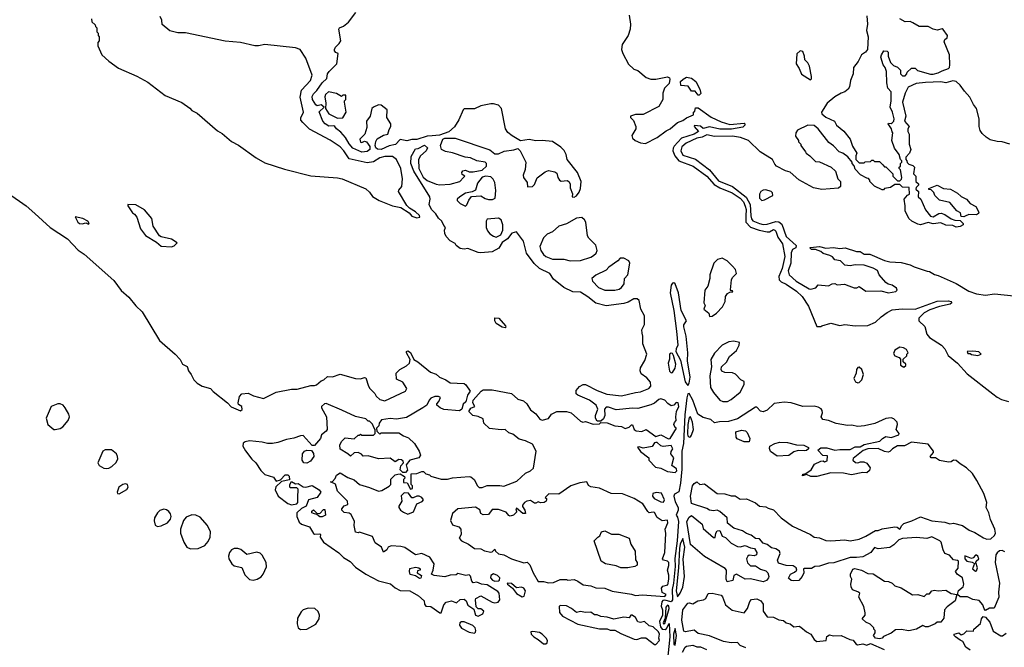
# Model space of a CAD drawing. Extents: x 2386423 to 2568864, y 578392 to 761999.
# Tile 388 of 454: x 2535117 to 2542822, y 674133 to 679039. Entities that reach past the tile are written whole.
import ezdxf

# ---------------------------------------------------------------- set-up
doc = ezdxf.new("R2010")
doc.units = 0

msp = doc.modelspace()

# ---------------------------------------------------------------- linework, layer by layer
at = {"layer": '0CON05XD'}
for points in [[(2535680, 679045), (2535681.7, 679021.7), (2535708.3, 678998.3), (2535710, 678985), (2535720, 678975), (2535720, 678945), (2535730, 678935), (2535730, 678915), (2535740, 678905), (2535740, 678875), (2535728.3, 678861.7), (2535727.5, 678835), (2535758.8, 678765), (2535815, 678714.2), (2535890.6, 678660.6), (2536035, 678597.1), (2536120, 678550), (2536255, 678447.1), (2536385, 678391.9), (2536448.2, 678348.2), (2536465, 678329.2), (2536505, 678308), (2536665, 678170.6), (2536700.5, 678150.5), (2536775, 678087.8), (2536829.1, 678059.1), (2536968.3, 677958.3), (2537035, 677921.2), (2537189.5, 677869.5), (2537395, 677818.8), (2537605, 677803.3), (2537640, 677795), (2537826.1, 677716.1), (2537855, 677690), (2537877, 677657), (2537930, 677625), (2538035, 677583.3), (2538100.7, 677570.7), (2538165, 677530), (2538185, 677503.8), (2538225, 677491.2), (2538247.5, 677495), (2538245, 677507.5), (2538215, 677536.7), (2538167, 677567), (2538147, 677587), (2538082.5, 677695), (2538083, 677707), (2538107.5, 677735), (2538113.8, 677795), (2538100.8, 677875), (2538065.8, 677945.8), (2538035, 677968.8), (2537975, 677970.6), (2537935, 677960), (2537885, 677929.2), (2537835, 677921.2), (2537695, 677952.5), (2537653.8, 678015), (2537623.8, 678045), (2537547, 678097), (2537385, 678183.3), (2537333.3, 678235), (2537317.5, 678255), (2537318.3, 678271.7), (2537338.8, 678315), (2537312.9, 678432.9), (2537321.7, 678488.3), (2537394, 678565), (2537406, 678605), (2537355, 678737.5), (2537312.5, 678805), (2537275, 678820), (2537035, 678846), (2536985, 678833.8), (2536956, 678834), (2536845, 678860), (2536725, 678870), (2536415, 678936.7), (2536355, 678937.5), (2536293, 678953), (2536231.7, 679001.7), (2536230, 679035), (2536217.5, 679065)], [(2538635, 675467.5), (2538646.1, 675466.1), (2538672.5, 675445), (2538700, 675395), (2538713, 675383), (2538735, 675383.3), (2538775, 675398.8), (2538875, 675398.8), (2538905, 675393.3), (2539007.6, 675432.4), (2539075, 675493.8), (2539115, 675513.3), (2539136.4, 675533.6), (2539157.5, 675665), (2539129.5, 675719.5), (2539075, 675746.7), (2539025, 675760), (2538975, 675800), (2538945, 675810), (2538915.8, 675835.8), (2538885, 675833.3), (2538793, 675843), (2538750, 675885), (2538745, 675920), (2538705, 675936.7), (2538664.1, 675944.1), (2538632.5, 675975), (2538647, 676003), (2538677.5, 676015), (2538663.3, 676045), (2538666.7, 676065), (2538727.5, 676135), (2538743.9, 676146.1), (2538815, 676146.2), (2538965, 676116.7), (2539015, 676073.3), (2539058.3, 676058.3), (2539086, 676036), (2539115, 675990), (2539155, 675957.5), (2539187.5, 675915), (2539205, 675907.5), (2539255, 675922.5), (2539277.5, 675955), (2539320, 675975), (2539395.9, 675975.9), (2539432.5, 675965), (2539505, 675900), (2539523, 675893), (2539545, 675897.5), (2539605, 675877.5), (2539655, 675880), (2539665, 675890), (2539715, 675887.5), (2539775, 675863.3), (2539825, 675860), (2539855, 675843.3), (2539885, 675852.5), (2539905, 675872.5), (2539911.7, 675871.7), (2539926.4, 675836.4), (2539940, 675825), (2539985, 675818.8), (2540020, 675835), (2540095, 675781.2), (2540135, 675792.5), (2540195, 675762.5), (2540206.1, 675763.9), (2540257.5, 675845), (2540245, 675851.2), (2540236.2, 675875), (2540240.3, 675889.7), (2540254.2, 675905), (2540250.6, 675935), (2540257.5, 675975), (2540275.7, 676015), (2540269.4, 676045), (2540255, 676045.6), (2540235, 676025.7), (2540215, 676020.8), (2540187.9, 676037.9), (2540165, 676066), (2540135, 676076), (2540119.5, 676070.5), (2540085, 676041.2), (2540055, 676028), (2539955, 676000), (2539911.2, 676001.2), (2539785, 675990), (2539725, 676010.8), (2539705, 676010), (2539693.3, 675995), (2539696.7, 675945), (2539685, 675920), (2539665, 675900), (2539635, 675900), (2539623.6, 675923.6), (2539623.3, 675945), (2539641.2, 675995), (2539628, 676025), (2539575, 676064.2), (2539483.7, 676103.7), (2539472.5, 676115), (2539470.5, 676139.5), (2539497.7, 676172.3), (2539525, 676186.2), (2539545, 676186), (2539635, 676140), (2539711.7, 676111.7), (2539825, 676099.4), (2539935.9, 676125.9), (2539975, 676129.2), (2540041.2, 676155), (2540056, 676175), (2540052.5, 676205), (2540025, 676238.6), (2539979.8, 676269.8), (2539971.1, 676295), (2539975, 676316.7), (2540010, 676375), (2540023.8, 676425), (2539993.2, 676505), (2539994.3, 676565), (2539988.1, 676588.1), (2539985.8, 676615), (2540005.6, 676655), (2540005.6, 676725), (2539977.1, 676775), (2539963.6, 676843.6), (2539948, 676858), (2539922.7, 676857.3), (2539878.9, 676831.1), (2539845, 676819.6), (2539705, 676801.8), (2539625, 676821.9), (2539563.1, 676873.1), (2539505, 676908.6), (2539445, 676911.1), (2539374.5, 676944.5), (2539295, 677011.4), (2539265.3, 677055.3), (2539184.3, 677095), (2539142.9, 677132.9), (2539084.1, 677215), (2539058.9, 677308.9), (2539005, 677380), (2538969.2, 677370.8), (2538934.2, 677325), (2538891.9, 677298.1), (2538866.4, 677253.6), (2538815, 677224.4), (2538725, 677217.5), (2538705, 677218), (2538625, 677250), (2538595, 677244), (2538565, 677250), (2538532.5, 677275), (2538525, 677290), (2538485, 677310), (2538453.3, 677345), (2538443.6, 677366.4), (2538442.5, 677395), (2538450, 677415), (2538435, 677430), (2538420, 677465), (2538395, 677486.7), (2538372.7, 677522.7), (2538340, 677555), (2538320, 677595), (2538330, 677635), (2538327.5, 677655), (2538202.5, 677855), (2538178.6, 677915), (2538181.2, 677968.8), (2538215, 678030), (2538235, 678033.3), (2538285, 678057.5), (2538307, 678037), (2538297.5, 678015), (2538252.5, 677975), (2538236.7, 677945), (2538240, 677875), (2538275, 677807.5), (2538305, 677782.5), (2538375, 677753.8), (2538405, 677747.5), (2538485, 677753.3), (2538560, 677775), (2538590, 677805), (2538600, 677815), (2538578.3, 677828.3), (2538577.5, 677845), (2538585, 677857.5), (2538605, 677862.5), (2538635, 677850), (2538665, 677850), (2538735, 677862.5), (2538770, 677895), (2538770, 677915), (2538760, 677925), (2538695, 677936.7), (2538645, 677958.8), (2538603.6, 677963.6), (2538505, 677998), (2538448.3, 678008.3), (2538417.5, 678025), (2538410, 678055), (2538427.5, 678105), (2538445, 678113.3), (2538525, 678113.3), (2538795, 678021.2), (2538835, 677990), (2538865, 677990), (2538907.7, 678012.3), (2538985, 678021.2), (2539015, 678032.5), (2539032.5, 678015), (2539076.4, 677926.4), (2539073, 677867), (2539057.5, 677825), (2539060, 677805), (2539087, 677767), (2539091.7, 677731.7), (2539130, 677735), (2539145, 677750), (2539167, 677803), (2539229.3, 677850.7), (2539255, 677860), (2539305, 677850), (2539319.3, 677839.3), (2539327.5, 677805), (2539340, 677785), (2539355, 677777.5), (2539401.7, 677781.7), (2539413, 677773), (2539423.3, 677755), (2539423.6, 677723.6), (2539441.7, 677678.3), (2539440, 677655), (2539455, 677652.5), (2539475, 677662.5), (2539495, 677690), (2539505, 677720), (2539510.6, 677775), (2539481.2, 677845), (2539400, 677945), (2539393.8, 677985), (2539377.5, 678017.5), (2539352.3, 678042.3), (2539285, 678087.1), (2539205, 678095.4), (2539155, 678092.1), (2539105, 678101.5), (2539035, 678092.5), (2538971.4, 678131.4), (2538937.7, 678157.7), (2538917.9, 678185), (2538887.9, 678345), (2538865, 678370.9), (2538825, 678381.8), (2538805, 678380.4), (2538724.4, 678365.6), (2538676.4, 678343.6), (2538595, 678342), (2538586.2, 678335), (2538553.4, 678256.6), (2538519.4, 678200.6), (2538475, 678162.5), (2538403.3, 678136.7), (2538345, 678131.2), (2538305, 678128.8), (2538225, 678103.3), (2538185, 678103.3), (2538147.7, 678092.3), (2538095, 678103.8), (2538057.8, 678062.2), (2538007.5, 678052.5), (2537945, 678025.6), (2537917.3, 678027.3), (2537905, 678037.5), (2537900, 678055), (2537903.6, 678086.4), (2537913.3, 678106.7), (2537963, 678137), (2537997.5, 678145), (2538008.3, 678181.7), (2538022.5, 678205), (2538022.5, 678225), (2537990, 678275), (2537992.5, 678335), (2537945, 678370), (2537925, 678373.8), (2537885, 678356.2), (2537873.3, 678345), (2537858.8, 678285), (2537830.8, 678245), (2537833.6, 678196.4), (2537817.5, 678145), (2537777.5, 678105), (2537785, 678082.5), (2537795, 678080), (2537815, 678090), (2537830, 678085), (2537857.7, 678047.7), (2537858, 678025), (2537835, 678007.8), (2537795, 678002.9), (2537724.4, 678035), (2537695, 678069.2), (2537667.6, 678117.6), (2537630, 678160), (2537596.2, 678185), (2537584.1, 678204.1), (2537575, 678208.8), (2537535, 678205.8), (2537506.2, 678225), (2537490, 678245), (2537460.7, 678319.3), (2537500, 678355), (2537475, 678372.5), (2537445, 678366.7), (2537435, 678372.5), (2537407.5, 678415), (2537405, 678440), (2537415, 678460), (2537443.3, 678486.7), (2537485, 678546), (2537521.2, 678578.8), (2537526.7, 678615), (2537537.5, 678635), (2537597.5, 678695), (2537610, 678775), (2537591.7, 678781.7), (2537580, 678795), (2537580, 678805), (2537587.5, 678825), (2537618, 678852), (2537630, 678875), (2537613.3, 678965), (2537620, 678975), (2537651.2, 678988.8), (2537691.3, 679018.7), (2537746.2, 679095)], [(2539886.1, 679075), (2539897.1, 679005), (2539894.4, 678964.4), (2539878.5, 678915), (2539831.8, 678845), (2539826.4, 678806.4), (2539836.9, 678775), (2539881.7, 678691.7), (2539923, 678653), (2539955, 678641.9), (2540018.5, 678588.5), (2540055, 678573.5), (2540095, 678573.1), (2540185, 678592.5), (2540201.2, 678585), (2540204, 678575), (2540200, 678540), (2540162.5, 678505), (2540148.8, 678465), (2540150, 678415), (2540118.9, 678361.1), (2539995, 678298.6), (2539935, 678298.9), (2539896.2, 678285), (2539896, 678275), (2539921.2, 678251.2), (2539938.8, 678205), (2539937.3, 678185), (2539906.7, 678135), (2539911.8, 678111.8), (2539933.8, 678093.8), (2539975, 678075.6), (2540015, 678071.9), (2540105, 678117.5), (2540175, 678171.2), (2540206.7, 678185), (2540265, 678236.7), (2540305, 678250), (2540335, 678272.5), (2540390, 678295), (2540390, 678315), (2540400, 678325), (2540405, 678350), (2540425, 678350), (2540526.7, 678276.7), (2540605, 678240), (2540675, 678220), (2540785, 678230), (2540792.5, 678225), (2540790, 678215), (2540775, 678198.8), (2540687.2, 678182.8), (2540596.6, 678183.4), (2540515, 678201.5), (2540465, 678189.2), (2540445.5, 678205.5), (2540397.5, 678212.5), (2540394, 678205), (2540427.8, 678165), (2540395, 678145.3), (2540295, 678112.2), (2540239.2, 678050.8), (2540229.5, 678035), (2540227.3, 678015), (2540243.7, 677973.7), (2540275.7, 677935.7), (2540386.5, 677895), (2540493.8, 677815), (2540550.5, 677750.5), (2540595, 677723.4), (2540691.1, 677685), (2540755, 677644.6), (2540780.6, 677615), (2540795, 677582.5), (2540801, 677555), (2540798.1, 677505), (2540798.4, 677455), (2540835, 677417.7), (2540902.7, 677392.7), (2540965, 677380.8), (2540985, 677380), (2541015, 677398), (2541026.7, 677395), (2541033.3, 677385), (2541050.3, 677340.3), (2541085, 677287.5), (2541103.2, 677186.8), (2541082.2, 677095), (2541058.6, 677031.4), (2541060.5, 677005), (2541075, 676988.9), (2541115, 676971.5), (2541195, 676917.3), (2541240.6, 676875), (2541288.7, 676798.7), (2541355, 676640), (2541385, 676640), (2541393, 676647), (2541465, 676667.5), (2541535, 676648), (2541575, 676656), (2541655, 676645.8), (2541755, 676648.2), (2541814.2, 676675), (2541857.8, 676715), (2541905, 676751.1), (2541945, 676769.7), (2542021.8, 676778.2), (2542125, 676776), (2542295, 676837.8), (2542385, 676842), (2542402.5, 676835), (2542410, 676825), (2542397.5, 676815), (2542315, 676798.1), (2542238.2, 676771.8), (2542195, 676748.2), (2542153.3, 676706.7), (2542152.1, 676685), (2542199.7, 676639.7), (2542215, 676582), (2542235, 676554.4), (2542330, 676495), (2542356, 676465), (2542381.4, 676415), (2542455, 676354.5), (2542530.9, 676270.9), (2542732.1, 676115), (2542765, 676088.2), (2542800.1, 676070.1), (2542853.8, 676053.8)], [(2541745, 679070), (2541750.8, 679005), (2541744.5, 678955), (2541755.9, 678904.1), (2541750, 678805), (2541736.2, 678785), (2541705, 678763.3), (2541678.3, 678711.7), (2541641.2, 678665), (2541638, 678615), (2541617.1, 678565), (2541609.2, 678515), (2541598.8, 678495), (2541574.2, 678475.8), (2541545, 678465.8), (2541495, 678435.4), (2541435, 678386.5), (2541391.1, 678315), (2541395, 678304.2), (2541425, 678276.2), (2541492.5, 678245), (2541507.5, 678215), (2541565, 678167.5), (2541616.1, 678106.1), (2541635, 678050), (2541667.5, 677995), (2541660, 677975), (2541660, 677945), (2541685, 677920), (2541725, 677920), (2541733, 677927), (2541775, 677930), (2541785, 677940), (2541795, 677940), (2541805, 677930), (2541845, 677930), (2541870, 677905), (2541885, 677890), (2541895, 677890), (2541950, 677835), (2541950, 677815), (2541985, 677780), (2542005, 677780)], [(2542005, 677780), (2542018.3, 677791.7), (2542020, 677805), (2542010, 677865), (2542000, 677875), (2542000, 677885), (2542010, 677895), (2542010, 677915), (2542020, 677925), (2542020, 677935), (2542010, 677945), (2542000, 677985), (2541962.5, 678035), (2541942.5, 678095), (2541950, 678155), (2541943, 678163), (2541940, 678185), (2541912.5, 678225), (2541915, 678230), (2541935, 678227.5), (2541945, 678232.5), (2541957.5, 678245), (2541960, 678265), (2541946.4, 678316.4), (2541927.5, 678355), (2541937.5, 678405), (2541937.5, 678475), (2541910, 678505), (2541902.5, 678545), (2541900, 678635), (2541890, 678665), (2541872.5, 678685), (2541856.7, 678745), (2541860, 678765), (2541880, 678795), (2541905, 678792.5), (2541912.5, 678785), (2541913.3, 678755), (2541930, 678705), (2541955, 678680), (2541987, 678667), (2542010, 678645), (2542010, 678615), (2542025, 678600), (2542045, 678600), (2542060, 678615), (2542061.7, 678628.3), (2542095, 678660), (2542125, 678660), (2542143, 678643), (2542245, 678612.5), (2542265, 678612.5), (2542305, 678622.5), (2542335, 678640), (2542385, 678657.5), (2542392.5, 678665), (2542396.2, 678685), (2542392.5, 678765), (2542352, 678865), (2542356.4, 678883.6), (2542373.6, 678896.4), (2542377.5, 678915), (2542342.7, 678962.7), (2542335, 678967.1), (2542295, 678956.9), (2542265, 678964.4), (2542225, 678986.5), (2542155, 678986.5), (2542104.6, 679014.6), (2542085, 679025.7), (2542045, 679021.8), (2542005.3, 679045.3)], [(2541305, 678570), (2541312.5, 678577.5), (2541313.3, 678595), (2541297, 678677), (2541285, 678702.5), (2541260, 678725), (2541257.5, 678755), (2541245, 678790), (2541225, 678796.2), (2541198.3, 678771.7), (2541193.3, 678695), (2541217.7, 678657.7), (2541234.5, 678614.5), (2541305, 678570)], [(2540435, 678450), (2540425, 678450), (2540401.7, 678481.7), (2540375, 678480), (2540348.3, 678518.3), (2540290, 678525), (2540287.5, 678555), (2540307.5, 678575), (2540335, 678590), (2540375, 678582.5), (2540406.7, 678555), (2540440, 678495), (2540446.7, 678463.3), (2540435, 678450)], [(2542865, 678065.7), (2542805, 678084), (2542765, 678087.1), (2542711.1, 678101.1), (2542679.7, 678119.7), (2542649.1, 678149.1), (2542633.4, 678173.4), (2542624.5, 678204.5), (2542625.8, 678265), (2542604.3, 678345), (2542579.4, 678375), (2542553.1, 678433.1), (2542509.2, 678479.2), (2542476.8, 678526.8), (2542445, 678556.2), (2542419.3, 678560.7), (2542365, 678546.2), (2542323.9, 678553.9), (2542205, 678548.8), (2542130.7, 678539.3), (2542069.3, 678510.7), (2542046.1, 678463.9), (2542026.2, 678395), (2542051.2, 678285), (2542041.2, 678245), (2542076.7, 678205), (2542067.5, 678185), (2542067.5, 678165), (2542077.5, 678145), (2542077.5, 678065), (2542090, 678025), (2542080, 677995), (2542050, 677965), (2542050, 677945), (2542060, 677935), (2542061.7, 677921.7), (2542075, 677910), (2542105, 677900), (2542120, 677885), (2542110, 677835), (2542130, 677815), (2542130, 677775), (2542150, 677755), (2542150, 677745), (2542131.7, 677728.3), (2542130, 677715), (2542150, 677695), (2542147.5, 677655), (2542167.5, 677635), (2542205, 677552.5), (2542245, 677502.5), (2542265, 677497.5), (2542310, 677525), (2542326.4, 677526.4), (2542356.2, 677516.2), (2542405, 677482.5), (2542435, 677472.5), (2542475, 677470), (2542500, 677445), (2542500, 677435), (2542475, 677422.5), (2542445, 677417.5), (2542419.3, 677429.3), (2542365, 677432), (2542325, 677450), (2542265, 677443.3), (2542225, 677452.5), (2542165, 677436.2), (2542145, 677441.2), (2542097.5, 677465), (2542074.1, 677484.1), (2542046.7, 677545), (2542047, 677583), (2542037.5, 677635), (2542063.3, 677666.7), (2542080, 677675), (2542078.3, 677728.3), (2542025, 677730), (2542005, 677750), (2541965, 677750), (2541931.7, 677728.3), (2541885, 677720), (2541875, 677710), (2541865, 677710), (2541805, 677737.5), (2541770, 677775), (2541770, 677785), (2541758.3, 677798.3), (2541745, 677800), (2541697, 677827), (2541655, 677870), (2541647, 677897), (2541630, 677915), (2541630, 677925), (2541596.4, 677966.4), (2541557, 677997), (2541530, 678005), (2541483.9, 678053.9), (2541448.3, 678078.3), (2541365.9, 678185.9), (2541335, 678211.2), (2541285, 678214), (2541202.5, 678175), (2541190, 678155), (2541188.3, 678128.3), (2541210, 678095), (2541210, 678085), (2541230, 678065), (2541230, 678055), (2541267, 678007), (2541270, 677995), (2541300, 677975), (2541345, 677930), (2541375, 677927.5), (2541467, 677887), (2541500, 677855), (2541520, 677795), (2541540, 677775), (2541540, 677735), (2541525, 677722.5), (2541395, 677711.2), (2541327.5, 677725), (2541215, 677787.5), (2541147, 677847), (2541108.3, 677858.3), (2541040, 677895), (2541025, 677910), (2541007.5, 677945), (2540912.5, 678005), (2540820, 678095), (2540758.3, 678118.3), (2540695, 678128.2), (2540555, 678126.7), (2540495, 678139.6), (2540458, 678122), (2540415, 678112.7), (2540332.2, 678075), (2540297.5, 678045), (2540290, 678015), (2540305, 677980.5), (2540405, 677947.7), (2540513.6, 677865), (2540585, 677780), (2540695.7, 677735.7), (2540800.7, 677650.7), (2540833.1, 677595), (2540837, 677505), (2540842.9, 677482.9), (2540855, 677467.7), (2540905, 677445.3), (2540935, 677438.8), (2540965, 677439.5), (2541035, 677461.6), (2541058.3, 677458.3), (2541081.5, 677441.5), (2541115, 677345.5), (2541192.5, 677275), (2541190, 677255), (2541165, 677242.5), (2541155, 677217.5), (2541150.6, 677135), (2541130.4, 677075), (2541139.2, 677045), (2541194.2, 676995), (2541295, 676934), (2541308.3, 676931.7), (2541346.1, 676943.9), (2541365, 676966.7), (2541445, 676957.5), (2541475, 676973.3), (2541495, 676976.7), (2541515, 676967.5), (2541571.7, 676971.7), (2541605, 676957.5), (2541647, 676943), (2541667, 676943), (2541685, 676952.5), (2541737, 676917), (2541855, 676920), (2541915, 676904.2), (2541972.5, 676915), (2541982.5, 676925), (2541979.3, 676939.3), (2541945, 676963.3), (2541912.3, 676972.3), (2541894.1, 676984.1), (2541842.5, 677045), (2541829.3, 677079.3), (2541795, 677097.5), (2541725, 677120), (2541655, 677123.8), (2541615, 677114), (2541575, 677121.2), (2541540, 677155), (2541495, 677162.5), (2541476.4, 677186.4), (2541456.7, 677196.7), (2541405, 677212.5), (2541386.7, 677226.7), (2541345, 677242.5), (2541313, 677243), (2541300, 677255), (2541305, 677257.5), (2541375, 677266), (2541425, 677252.5), (2541485, 677258.8), (2541535, 677251.2), (2541575.9, 677255.9), (2541665, 677227.5), (2541695, 677226.7), (2541725, 677206.7), (2541770, 677205), (2541885, 677156.2), (2541926.4, 677146.4), (2542015, 677140.8), (2542085, 677123.8), (2542115, 677107.5), (2542216.7, 677073.3), (2542235, 677071.2), (2542275, 677048), (2542305, 677040), (2542445, 676978), (2542545, 676917.1), (2542605, 676895.6), (2542675, 676886.9), (2542743.6, 676896.4), (2542895, 676881.2)], [(2537605, 678270), (2537645, 678272.5), (2537671.2, 678315), (2537660, 678395), (2537660, 678405), (2537670, 678415), (2537668.3, 678448.3), (2537645, 678450), (2537635, 678440), (2537595, 678461.2), (2537533.9, 678476.1), (2537510, 678455), (2537503.8, 678436.2), (2537512.5, 678387.5), (2537510, 678345), (2537535, 678302.5), (2537605, 678270)], [(2538605, 677582.5), (2538617, 677593), (2538631.7, 677628.3), (2538653, 677657), (2538725, 677661.2), (2538760.5, 677640.5), (2538785, 677633.8), (2538816.4, 677633.6), (2538836.4, 677643.6), (2538843.9, 677703.9), (2538836.1, 677766.1), (2538823, 677793), (2538805, 677810), (2538765, 677816.7), (2538735, 677807.5), (2538699.3, 677760.7), (2538685, 677707.5), (2538657, 677693), (2538605, 677682.5), (2538560, 677655), (2538540, 677635), (2538540, 677625), (2538565, 677602.5), (2538605, 677582.5)], [(2535030.4, 677680.4), (2535167.5, 677585), (2535235, 677524.3), (2535355.6, 677415), (2535490.8, 677325), (2535575, 677237.5), (2535622.5, 677205), (2535855, 676999.2), (2535911.2, 676921.2), (2535970.6, 676870.6), (2536025, 676802), (2536076.2, 676756.2), (2536210.5, 676530.5), (2536334, 676424), (2536373, 676383), (2536391.2, 676345), (2536428, 676328), (2536438.8, 676295), (2536460, 676265), (2536479.2, 676225), (2536505, 676198.8), (2536545, 676173.3), (2536610, 676155), (2536631.2, 676131.2), (2536742.5, 676045), (2536771.7, 676011.7), (2536845, 675982.5), (2536857, 675993), (2536856.7, 676015), (2536830, 676030), (2536827.5, 676045), (2536836.1, 676093.9), (2536855, 676113.3), (2536905, 676120), (2536947.7, 676097.7), (2537025, 676078.8), (2537125, 676128), (2537245, 676150.6), (2537288.3, 676151.7), (2537395, 676178.8), (2537425, 676178.8), (2537440, 676185), (2537475, 676216.7), (2537496.1, 676223.9), (2537525, 676250), (2537565, 676246), (2537625, 676268), (2537745, 676232.9), (2537785, 676231.2), (2537815, 676242.5), (2537825, 676240), (2537846.2, 676175), (2537858, 676155), (2537896.7, 676116.7), (2537905.8, 676095.8), (2537935, 676068.8), (2537975, 676058.8), (2538136.7, 676135), (2538146.2, 676155), (2538115.8, 676205.8), (2538065, 676230), (2538063.3, 676275), (2538092.5, 676305), (2538145, 676333.3), (2538167.5, 676355), (2538171.7, 676381.7), (2538143.3, 676435), (2538143.9, 676446.1), (2538155, 676450), (2538175, 676437.5), (2538201.7, 676381.7), (2538232.5, 676365), (2538332.7, 676282.7), (2538375, 676269.2), (2538403.4, 676243.4), (2538452.5, 676225), (2538485, 676200), (2538595, 676193.8), (2538608.8, 676185), (2538642.5, 676135), (2538620, 676105), (2538608.3, 676051.7), (2538587.5, 676032.5), (2538576, 675994), (2538557.8, 675982.2), (2538435, 675992.9), (2538406.7, 676005), (2538380, 676025), (2538380, 676035), (2538396.1, 676053.9), (2538410, 676085), (2538393, 676093), (2538365, 676093.3), (2538335, 676080), (2538320, 676065), (2538303.3, 676025), (2538272.5, 676005), (2538145, 675928.8), (2538065, 675915.8), (2538015, 675922), (2537948.3, 675911.7), (2537930, 675885), (2537927, 675863), (2537910, 675845), (2537911.7, 675821.7), (2537935, 675800), (2537945, 675810), (2538085, 675810), (2538120, 675785), (2538160.7, 675770.7), (2538205.8, 675725.8), (2538243.3, 675665), (2538252.5, 675635), (2538240, 675615), (2538171.2, 675595), (2538141.2, 675558.8), (2538153, 675517), (2538135, 675500), (2538115, 675500), (2538095, 675520), (2538099.7, 675550.3), (2538120, 675575), (2538118.3, 675588.3), (2538105, 675598.8), (2538085, 675600), (2538055, 675583.3), (2538015, 675612.5), (2537925, 675606.7), (2537845, 675630), (2537805, 675627.5), (2537792, 675642), (2537765, 675656), (2537735, 675653.8), (2537705, 675627.5), (2537686.1, 675646.1), (2537625, 675682.5), (2537622.5, 675715), (2537637.5, 675745), (2537665, 675770), (2537735, 675762.5), (2537765, 675790), (2537775, 675790), (2537785, 675800), (2537795, 675790), (2537885, 675790), (2537900, 675805), (2537900, 675835), (2537890, 675845), (2537878.3, 675878.3), (2537855, 675900), (2537845, 675900), (2537825, 675920), (2537745, 675937.5), (2537636.7, 675986.7), (2537515, 676037.5), (2537503, 676037), (2537480, 676015), (2537480, 676005), (2537517.5, 675935), (2537522.5, 675835), (2537516.4, 675823.6), (2537480, 675795), (2537470, 675765), (2537425, 675710), (2537405, 675710), (2537335, 675787.5), (2537315, 675786.7), (2537262.3, 675767.7), (2537205, 675758), (2537136.8, 675733.2), (2537095, 675726.9), (2537055, 675725.6), (2537015, 675736.7), (2536915, 675748.1), (2536881.2, 675738.8), (2536865, 675727.5), (2536864.4, 675705), (2536885, 675667.5), (2536933.3, 675603.3), (2536965.4, 675575.4), (2537004.5, 675514.5), (2537035, 675484.2), (2537103.6, 675463.6), (2537125, 675432.5), (2537158.3, 675441.7), (2537195, 675480), (2537215, 675480), (2537225, 675470), (2537228.3, 675441.7), (2537165, 675430), (2537121.7, 675388.3), (2537116, 675365), (2537140.8, 675315), (2537215, 675256), (2537245, 675246.2), (2537286.4, 675253.6), (2537292.5, 675265), (2537293.8, 675303.8), (2537295, 675370), (2537285, 675380), (2537235, 675380), (2537230, 675385), (2537230, 675405), (2537245, 675430), (2537275, 675410), (2537295, 675412.5), (2537335, 675387.5), (2537355, 675383.8), (2537406.4, 675396.4), (2537460, 675365), (2537472.5, 675345), (2537445, 675303.3), (2537377.5, 675285), (2537357.5, 675235), (2537321.7, 675218.3), (2537286.7, 675185), (2537286, 675155), (2537305, 675110), (2537323.3, 675095), (2537383.8, 675075), (2537415, 675022.5), (2537425, 675017.5), (2537465, 675020), (2537470, 675015), (2537467.5, 674995), (2537495, 674954), (2537615, 674871.4), (2537650.8, 674835), (2537703.9, 674803.9), (2537745, 674760), (2537825, 674705.5), (2537925, 674653.3), (2538018.1, 674628.1), (2538055, 674597.5), (2538095, 674577.5), (2538170, 674575), (2538237.5, 674535), (2538282.5, 674495), (2538285, 674470), (2538295, 674453.8), (2538335, 674452.5), (2538405, 674402.5), (2538415, 674402.5), (2538436.4, 674463.6), (2538453.9, 674486.1), (2538495, 674496.7), (2538535, 674480), (2538563.2, 674506.8), (2538595, 674509.4), (2538611.4, 674495), (2538625, 674461.2), (2538670.7, 674430.7), (2538683.8, 674385), (2538705, 674376), (2538740, 674395), (2538750, 674415), (2538725, 674432.5), (2538703.9, 674433.9), (2538689.3, 674449.3), (2538682.5, 674505), (2538687.5, 674515), (2538725, 674533.8), (2538815, 674486.7), (2538835, 674481.2), (2538860, 674485), (2538873.3, 674505), (2538870, 674555), (2538858.3, 674568.3), (2538775, 674621.2), (2538730, 674625), (2538695, 674642.5), (2538665, 674637.5), (2538655, 674650), (2538645, 674690), (2538635, 674700), (2538607, 674693), (2538545, 674710), (2538531.7, 674698.3), (2538485, 674696.7), (2538445, 674683.8), (2538360, 674695), (2538340, 674705), (2538352.5, 674735), (2538360, 674785), (2538327.7, 674837.7), (2538265, 674866.7), (2538215, 674856.7), (2538131.7, 674911.7), (2538100.7, 674920.7), (2538023.6, 674926.4), (2538000, 674915), (2537990, 674895), (2537965, 674877.5), (2537947.5, 674915), (2537899.3, 674949.3), (2537878.3, 674998.3), (2537775, 675033.3), (2537765, 675027.5), (2537745, 675032.5), (2537733.3, 675085), (2537736.2, 675115), (2537710.7, 675170.7), (2537695, 675182.5), (2537655, 675187.5), (2537637.5, 675205), (2537637.5, 675215), (2537655, 675237.5), (2537685, 675250), (2537683.3, 675275), (2537605, 675352.5), (2537588, 675408), (2537550, 675425), (2537565, 675430), (2537585, 675452.5), (2537595, 675477.5), (2537625, 675497.5), (2537685, 675460), (2537735, 675441.2), (2537775, 675406.7), (2537855, 675382.5), (2537925, 675352.5), (2537951.7, 675358.3), (2538008.3, 675391.7), (2538020, 675405), (2538021.7, 675448.3), (2538055, 675480), (2538075, 675487.5), (2538095, 675490), (2538128.3, 675468.3), (2538130, 675455), (2538120, 675445), (2538120, 675420), (2538148.3, 675418.3), (2538175, 675370), (2538190, 675375), (2538190, 675395), (2538180, 675405), (2538181.7, 675488.3), (2538225, 675492.5), (2538265, 675507.5), (2538277, 675507), (2538295, 675490), (2538325, 675480), (2538335, 675470), (2538415, 675447.5), (2538465, 675447.5), (2538505, 675457.5), (2538635, 675467.5)], [(2540925, 677626.7), (2540945, 677630), (2541010, 677665), (2541006.7, 677685), (2540996.7, 677695), (2540955, 677709.2), (2540934.2, 677705.8), (2540916.7, 677695), (2540906.7, 677675), (2540906.7, 677645), (2540925, 677626.7)], [(2542505, 677497.5), (2542485, 677500), (2542478.3, 677528.3), (2542450, 677545), (2542395, 677610), (2542315, 677627.5), (2542277.5, 677665), (2542269.3, 677689.3), (2542248.3, 677708.3), (2542231.7, 677711.7), (2542231.7, 677718.3), (2542296.4, 677746.4), (2542345, 677720), (2542400, 677715), (2542455, 677683.3), (2542485, 677656.7), (2542526.4, 677636.4), (2542555, 677603.3), (2542597.7, 677577.7), (2542622.5, 677535), (2542620, 677525), (2542605, 677512.5), (2542545, 677517.5), (2542515, 677502.5), (2542505, 677497.5)], [(2536305, 677262.5), (2536325, 677270), (2536350, 677295), (2536305, 677323.3), (2536225, 677341.2), (2536210.3, 677350.3), (2536160.8, 677425), (2536151.2, 677485), (2536095, 677554), (2536025, 677592.5), (2535962.5, 677595), (2535963.3, 677585), (2535999.3, 677529.3), (2536015, 677520), (2536033.8, 677495), (2536061.4, 677405), (2536101.7, 677351.7), (2536188.8, 677298.8), (2536225, 677268.8), (2536305, 677262.5)], [(2535655, 677440), (2535660, 677445), (2535650, 677465), (2535610, 677485), (2535551.7, 677498.3), (2535573.3, 677455), (2535585, 677446.7), (2535605, 677443.8), (2535635, 677450), (2535655, 677440)], [(2538845, 677340), (2538855, 677343.3), (2538881.7, 677358.3), (2538898.8, 677395), (2538896.7, 677436.7), (2538883.8, 677473.8), (2538865, 677487.5), (2538775, 677480), (2538767.5, 677465), (2538766.7, 677415), (2538778.8, 677388.8), (2538795.8, 677365.8), (2538825, 677346.7), (2538845, 677340)], [(2539425, 677154), (2539505, 677156.7), (2539585, 677183.8), (2539606.7, 677195), (2539626.7, 677215), (2539636.7, 677235), (2539625, 677276.7), (2539570.5, 677330.5), (2539559.7, 677349.7), (2539546.7, 677455), (2539535.6, 677475), (2539515, 677492.5), (2539475, 677487.5), (2539395, 677444), (2539335.8, 677424.2), (2539285, 677382), (2539245, 677362.5), (2539216.8, 677333.2), (2539188, 677265), (2539193.8, 677235), (2539215, 677203.3), (2539235, 677188), (2539285, 677168), (2539375, 677167.5), (2539425, 677154)], [(2539695, 676923.8), (2539775, 676924), (2539807.3, 676932.7), (2539826.7, 676945), (2539846.7, 676975), (2539850, 677015), (2539876.2, 677045), (2539891.2, 677135), (2539883.3, 677155), (2539845.4, 677175.4), (2539815, 677173.8), (2539797.1, 677152.9), (2539726, 677105), (2539705, 677082), (2539625, 677042), (2539593.8, 677015), (2539600, 676995), (2539645, 676946.7), (2539695, 676923.8)], [(2540515, 676720), (2540535, 676722.5), (2540570, 676745), (2540616.7, 676795), (2540636.7, 676835), (2540640, 676875), (2540655, 676897.5), (2540675, 676910), (2540698.3, 676911.7), (2540695, 676920), (2540685, 676920), (2540678.3, 676928.3), (2540686.7, 677005), (2540695, 677022.5), (2540726.7, 677055), (2540718, 677085), (2540695, 677111.2), (2540654.2, 677155), (2540615, 677175.5), (2540578, 677165), (2540547.5, 677135), (2540516.7, 677045), (2540517, 677017), (2540502.5, 676955), (2540477.5, 676925), (2540470, 676825), (2540480, 676805), (2540470, 676775), (2540510, 676745), (2540515, 676720)], [(2540345, 676180), (2540355, 676197.5), (2540363.2, 676245), (2540343.4, 676373.4), (2540345.9, 676435), (2540333.1, 676565), (2540312.8, 676637.2), (2540315, 676653.3), (2540334.4, 676685), (2540291.8, 676765), (2540272.8, 676905), (2540245.3, 676975.3), (2540235, 676982.9), (2540225, 676978.6), (2540215, 676962.9), (2540206.1, 676905), (2540235.7, 676765.7), (2540256, 676605), (2540267, 676495), (2540253.6, 676465), (2540252.2, 676445), (2540288.7, 676378.7), (2540325, 676208), (2540345, 676180)], [(2538915, 676630), (2538892.5, 676635), (2538846.7, 676665), (2538833.8, 676685), (2538835, 676707.5), (2538865.7, 676705.7), (2538917.5, 676645), (2538920, 676635), (2538915, 676630)], [(2540655, 676054), (2540685, 676068.8), (2540755, 676126.7), (2540787, 676187), (2540785, 676210), (2540760, 676225), (2540718.3, 676268.3), (2540695, 676278.8), (2540635, 676280), (2540612.3, 676292.3), (2540606.2, 676305), (2540608.8, 676325), (2540646.9, 676363.1), (2540671.2, 676405), (2540725, 676453.3), (2540746.7, 676495), (2540750, 676515), (2540706, 676526), (2540665, 676520.8), (2540614.4, 676495.6), (2540555, 676432.5), (2540526.4, 676383.6), (2540530, 676325), (2540518, 676255), (2540521.4, 676165), (2540545, 676123.8), (2540596.7, 676065), (2540620, 676055), (2540655, 676054)], [(2542035, 676322.5), (2542050, 676335), (2542050, 676345), (2542030, 676365), (2542030, 676385), (2542058.3, 676411.7), (2542060, 676425), (2542070, 676435), (2542055, 676460), (2542033.9, 676473.9), (2542005, 676478.6), (2541965, 676456), (2541955, 676430), (2541965, 676411.2), (2541998.3, 676398.3), (2542010, 676385), (2542008.3, 676338.3), (2542035, 676322.5)], [(2542615, 676413.3), (2542640, 676425), (2542621.7, 676441.7), (2542575, 676447.5), (2542530, 676445), (2542535, 676430), (2542555, 676430), (2542565, 676422.5), (2542615, 676413.3)], [(2540215, 676278.1), (2540225, 676281.4), (2540247.1, 676315), (2540251.2, 676345), (2540233.6, 676415), (2540225, 676429.4), (2540215, 676431.9), (2540202.9, 676425), (2540203.1, 676385), (2540191.8, 676355), (2540201.4, 676291.4), (2540215, 676278.1)], [(2541675, 676200), (2541685, 676202.5), (2541706.7, 676225), (2541720, 676265), (2541707.5, 676305), (2541685, 676323.3), (2541675, 676320), (2541666.2, 676305), (2541661.9, 676275), (2541644.5, 676235), (2541657.7, 676207.7), (2541675, 676200)], [(2542658.3, 674988.3), (2542685, 674977.1), (2542715, 674980), (2542745, 675006), (2542751.5, 675025), (2542746.9, 675055), (2542713.1, 675133.1), (2542700.5, 675185), (2542678.6, 675225), (2542684.4, 675265), (2542661.2, 675335), (2542607.4, 675437.4), (2542571.5, 675491.5), (2542527, 675537), (2542475, 675566), (2542445, 675593.3), (2542425, 675596.2), (2542405, 675583.8), (2542385, 675580), (2542315, 675594.2), (2542282.7, 675612.7), (2542250, 675615), (2542242.5, 675625), (2542267.5, 675655), (2542266.7, 675665), (2542225, 675720), (2542095, 675737.5), (2542041.2, 675708.8), (2541985, 675708.8), (2541947.5, 675685), (2541925, 675662.5), (2541911.7, 675658.3), (2541885, 675663.3), (2541833.6, 675686.4), (2541755, 675683.3), (2541718.3, 675671.7), (2541640, 675610), (2541637.5, 675595), (2541656.7, 675576.7), (2541675, 675573.8), (2541697, 675583), (2541723, 675583), (2541745, 675572.5), (2541772.5, 675535), (2541767.5, 675515), (2541745, 675496.7), (2541715, 675500), (2541625, 675480), (2541563.6, 675493.6), (2541465, 675496.7), (2541355, 675468.8), (2541307, 675467), (2541275, 675482.5), (2541243.3, 675473.3), (2541245, 675487.5), (2541268.3, 675491.7), (2541309.3, 675520.7), (2541337.5, 675565), (2541385, 675587.5), (2541405, 675590), (2541415, 675582.5), (2541435, 675590), (2541438.3, 675628.3), (2541401.7, 675631.7), (2541362.5, 675675), (2541385, 675692.5), (2541433, 675693), (2541495, 675673.3), (2541535, 675680), (2541615, 675680), (2541655, 675700), (2541695, 675700), (2541725, 675718.8), (2541846.4, 675743.6), (2541867.5, 675765), (2541895, 675780), (2541935, 675773.8), (2541995, 675792.5), (2541998.8, 675805), (2541976.7, 675835), (2541986.2, 675875), (2541983.9, 675893.9), (2541958, 675918), (2541936.4, 675926.4), (2541895, 675922.5), (2541808.2, 675881.8), (2541727, 675863), (2541675, 675860), (2541625, 675868.8), (2541595, 675866.2), (2541505, 675881.3), (2541445, 675905.4), (2541402.7, 675912.7), (2541388.9, 675935), (2541398.1, 675965), (2541397.5, 675985), (2541387.9, 675997.9), (2541365, 676010.8), (2541335, 676018.6), (2541245, 676015.6), (2541155, 676044), (2541099.2, 676049.2), (2541022, 676038), (2540965, 675986.7), (2540935.8, 675974.2), (2540915, 675978.8), (2540885, 676010), (2540875, 676010), (2540735, 675920), (2540663, 675897), (2540594.3, 675895.7), (2540555, 675886.7), (2540525, 675914), (2540465, 675930), (2540422.5, 675955), (2540385.2, 676065.2), (2540355, 676116.7), (2540345, 676113.3), (2540336.5, 676083.5), (2540321, 675951), (2540311, 675725), (2540297, 675665), (2540297.6, 675525), (2540288.6, 675415), (2540275, 675348.1), (2540240.8, 675329.2), (2540234.5, 675315.5), (2540245, 675270), (2540269.2, 675225), (2540268.6, 675205), (2540253.1, 675165), (2540265, 675151.2), (2540271.1, 675115), (2540261.4, 674965), (2540243.8, 674826.2), (2540246.4, 674765), (2540234, 674635), (2540223.3, 674585), (2540226.2, 674505), (2540215, 674487.5), (2540165, 674502.2), (2540150.7, 674499.3), (2540141.1, 674488.9), (2540135.4, 674455), (2540146.6, 674425), (2540147.3, 674382.7), (2540124.5, 674335), (2540132, 674292), (2540145, 674275.2), (2540168, 674272), (2540179.2, 674280.8), (2540197.9, 674317.9), (2540204.5, 674214.5), (2540184.8, 674015)], [(2535395, 675834.3), (2535435, 675844), (2535455, 675856.7), (2535496.2, 675905), (2535505.9, 675934.1), (2535502, 675955), (2535473.8, 676005), (2535456.7, 676025), (2535435, 676035.7), (2535415, 676035.7), (2535363.3, 676015), (2535323.8, 675925), (2535338, 675875), (2535385, 675836.2), (2535395, 675834.3)], [(2540355, 675774.3), (2540365, 675777.1), (2540375, 675790.8), (2540390.8, 675835), (2540381.7, 675891.7), (2540365, 675933.8), (2540355, 675928.8), (2540344.8, 675875), (2540342.4, 675802.4), (2540345, 675786), (2540355, 675774.3)], [(2540785, 675738.8), (2540731.7, 675761.7), (2540722.5, 675775), (2540721.7, 675818.3), (2540765, 675831.2), (2540797.5, 675825), (2540810.7, 675810.7), (2540830, 675765), (2540825, 675740), (2540785, 675738.8)], [(2535795, 675530), (2535815, 675534.2), (2535838.8, 675545), (2535871.3, 675578.7), (2535884.2, 675605), (2535882.5, 675625), (2535873.8, 675645), (2535835.7, 675675.7), (2535785, 675675.8), (2535768, 675665), (2535728, 675575), (2535738.8, 675555), (2535775, 675534), (2535795, 675530)], [(2540245, 675500), (2540258.6, 675511.4), (2540257.8, 675527.8), (2540218.8, 675555), (2540236.7, 675615), (2540213.1, 675645), (2540215.6, 675664.4), (2540228.8, 675685), (2540215, 675711.2), (2540151.7, 675701.7), (2540135, 675706.7), (2540105, 675733.3), (2540095, 675733.3), (2540085, 675730), (2540065, 675703.3), (2539995, 675690), (2539965, 675700), (2539952.5, 675697.5), (2539975, 675662.5), (2540040, 675615), (2540040, 675595), (2540091.7, 675541.7), (2540135, 675533.3), (2540185, 675506.7), (2540245, 675500)], [(2541045, 675627.5), (2540992.3, 675662.3), (2540983, 675687), (2540987.5, 675705), (2541025, 675726.7), (2541065, 675736.7), (2541125, 675733.3), (2541195, 675716.7), (2541253, 675713), (2541290, 675695), (2541290, 675685), (2541275, 675672.5), (2541255, 675667.5), (2541208.3, 675671.7), (2541175, 675660), (2541135, 675632.5), (2541045, 675627.5)], [(2537365, 675573.3), (2537340, 675575), (2537327.5, 675595), (2537330, 675645), (2537345, 675666.7), (2537365, 675673.3), (2537401.7, 675671.7), (2537417, 675647), (2537417.5, 675625), (2537393, 675587), (2537365, 675573.3)], [(2535895, 675333.3), (2535955, 675366.2), (2535965.8, 675385), (2535960, 675405), (2535945, 675410), (2535925, 675406), (2535893.8, 675385), (2535880, 675345), (2535882.5, 675335), (2535895, 675333.3)], [(2540165, 674529.2), (2540175.8, 674545), (2540145, 674561.2), (2540140, 674595), (2540150.5, 674609.5), (2540189, 674621), (2540197.7, 674665), (2540196.4, 674696.4), (2540185.5, 674735), (2540196.7, 674773.3), (2540195.6, 674795), (2540185, 674807), (2540154.2, 674815), (2540147.8, 674825), (2540166.4, 674875), (2540173.1, 675023.1), (2540168.9, 675055), (2540189.5, 675105), (2540185, 675126), (2540145, 675121.2), (2540105, 675146.7), (2540085, 675186), (2540075, 675190), (2540043.8, 675185), (2540031.4, 675195), (2539994.4, 675254.4), (2539925, 675296), (2539835, 675333.3), (2539745, 675336), (2539655, 675377.5), (2539585, 675386.7), (2539567, 675397), (2539555, 675427.5), (2539500.7, 675419.3), (2539430, 675395), (2539335, 675330), (2539258.3, 675331.7), (2539230, 675305), (2539240, 675295), (2539240, 675285), (2539237.5, 675275), (2539220, 675265), (2539193.3, 675263.3), (2539175, 675270), (2539155, 675260), (2539145, 675260), (2539115, 675280), (2539085, 675276), (2539066.7, 675265), (2539052.5, 675245), (2539052.5, 675232.5), (2539070, 675205), (2539075, 675180), (2539055, 675180), (2539005, 675220), (2539000, 675205), (2539008.3, 675191.7), (2538980, 675165), (2538955, 675157.5), (2538943.6, 675163.6), (2538925, 675190), (2538865, 675210), (2538815, 675210), (2538785, 675170), (2538745, 675167.5), (2538725, 675180), (2538717.7, 675207.7), (2538685, 675228), (2538545.8, 675214.2), (2538505, 675180), (2538489.2, 675125), (2538505, 675090), (2538553.6, 675073.6), (2538570, 675055), (2538572.5, 675015), (2538556.7, 674985), (2538573.3, 674965), (2538629.7, 674939.7), (2538675, 674904), (2538725, 674902), (2538755, 674886), (2538802.5, 674877.5), (2538815, 674880), (2538835, 674900), (2538840, 674885), (2538865, 674862.5), (2538905, 674856.2), (2538965, 674823.3), (2539063, 674793), (2539087, 674797), (2539108.3, 674778.3), (2539133.8, 674715), (2539175, 674647.5), (2539215, 674646), (2539254, 674636), (2539295, 674638.8), (2539345, 674662.5), (2539395, 674662.5), (2539405, 674657.5), (2539455, 674662.5), (2539485, 674650), (2539525, 674621.2), (2539585, 674614), (2539625, 674598.6), (2539695, 674594.2), (2539752.4, 674572.4), (2539905, 674548.1), (2539935, 674537.1), (2539986.9, 674543.1), (2540165, 674529.2)], [(2542825, 674878.6), (2542805, 674890), (2542785, 674888), (2542765, 674871.2), (2542754, 674855), (2542749.2, 674795), (2542783.8, 674635), (2542776.7, 674565), (2542780, 674525), (2542741.7, 674438.3), (2542705, 674437.5), (2542675, 674420), (2542663, 674433), (2542653.3, 674465), (2542625, 674497.5), (2542575, 674506.2), (2542533.8, 674526.2), (2542477.1, 674527.1), (2542456.2, 674546.2), (2542463.4, 674576.6), (2542500, 674605), (2542505.8, 674625), (2542493.3, 674675), (2542452.5, 674705), (2542440, 674725), (2542459.3, 674750.7), (2542462.5, 674805), (2542455, 674812.5), (2542425, 674817.5), (2542393.6, 674853.6), (2542357, 674867), (2542342.5, 674895), (2542327.5, 674955), (2542316.1, 674966.1), (2542255, 674996), (2542215, 674984), (2542135, 674992), (2542025, 674982.5), (2541995, 674972), (2541956.4, 674933.6), (2541925, 674914.2), (2541835, 674903.8), (2541805, 674912.5), (2541776.7, 674875), (2541715, 674841.2), (2541664.2, 674834.2), (2541615, 674835.8), (2541487, 674793), (2541445, 674789.2), (2541375, 674768), (2541340, 674765), (2541311.7, 674748.3), (2541255, 674750), (2541250, 674745), (2541252.5, 674715), (2541240, 674685), (2541214.2, 674655.8), (2541171.9, 674651.9), (2541155, 674656.2), (2541133.6, 674673.6), (2541147.5, 674705), (2541180.7, 674719.3), (2541197.5, 674735), (2541192.5, 674755), (2541170.7, 674769.3), (2541115, 674772), (2541055, 674790), (2541046, 674815), (2541066.7, 674866.7), (2541062.5, 674885), (2541035, 674903.3), (2541000.5, 674910.5), (2540965, 674936.2), (2540935, 674946.7), (2540905, 674980), (2540875, 674984.2), (2540840.3, 675010.3), (2540805, 675021.2), (2540772.7, 675042.7), (2540705, 675063.8), (2540655, 675103.3), (2540653.3, 675145), (2540596.7, 675195), (2540575, 675204), (2540545, 675199.2), (2540515, 675203.8), (2540495, 675216.7), (2540375, 675256.2), (2540365.9, 675315), (2540380.6, 675395), (2540395, 675414), (2540415, 675426.2), (2540440, 675405), (2540475, 675410), (2540575, 675336.2), (2540635, 675331.2), (2540685, 675316), (2540715, 675315.8), (2540755, 675291.2), (2540805, 675293.3), (2540875, 675261.2), (2540906.1, 675236.1), (2540955, 675230), (2540975, 675221.2), (2541015, 675208), (2541075.5, 675145.5), (2541165, 675080), (2541305.7, 675015.7), (2541334.1, 674994.1), (2541375, 674988.6), (2541425, 674968), (2541465, 674964), (2541575, 674972), (2541615, 674966), (2541685, 674978.8), (2541738.6, 675001.4), (2541812.5, 675045), (2541835, 675046.7), (2541865, 675058.8), (2541965, 675075.7), (2541982.5, 675072.5), (2542005, 675057.5), (2542018.8, 675085), (2542035, 675100), (2542098.8, 675121.2), (2542165, 675153.3), (2542255, 675120.8), (2542355, 675110), (2542395, 675098.6), (2542425, 675104), (2542495, 675084), (2542547.9, 675047.9), (2542590.6, 675030.6), (2542658.3, 674988.3)], [(2538155, 675173.8), (2538198.8, 675191.2), (2538225, 675253.3), (2538267, 675273), (2538277.5, 675285), (2538263, 675303), (2538243, 675313), (2538225, 675313.3), (2538195, 675300), (2538185, 675302.5), (2538158.3, 675338.3), (2538125, 675340), (2538103, 675317), (2538106.2, 675275), (2538083, 675237), (2538083.3, 675225), (2538097.5, 675205), (2538119.3, 675189.3), (2538155, 675173.8)], [(2540155, 675266.7), (2540163.8, 675285), (2540138.8, 675338.8), (2540096.4, 675343.6), (2540072.5, 675335), (2540067.5, 675315), (2540082.5, 675295), (2540135, 675269.2), (2540155, 675266.7)], [(2536195, 675078), (2536225, 675082.9), (2536274.6, 675105.4), (2536298.1, 675135), (2536301.9, 675155), (2536297.1, 675175), (2536284.5, 675194.5), (2536265, 675208.1), (2536245, 675212.2), (2536215, 675203.1), (2536195.4, 675184.6), (2536173.1, 675145), (2536170.3, 675120.3), (2536177.7, 675087.7), (2536195, 675078)], [(2536455, 674902.5), (2536515, 674904), (2536565, 674927.5), (2536591.3, 674958.7), (2536606.6, 674993.4), (2536610.6, 675035), (2536588, 675085), (2536529.5, 675149.5), (2536496.2, 675166.2), (2536465, 675167.8), (2536421.1, 675148.9), (2536399.2, 675125), (2536376, 675055), (2536375.7, 675025), (2536401.4, 674955), (2536425, 674916), (2536455, 674902.5)], [(2537485, 675152.5), (2537465, 675152.5), (2537441.7, 675171.7), (2537415, 675177.5), (2537403.3, 675185), (2537403, 675197), (2537415, 675206.7), (2537441.7, 675181.7), (2537465, 675180), (2537495, 675210), (2537505, 675210), (2537510, 675165), (2537485, 675152.5)], [(2540653.9, 674643.9), (2540644.1, 674664.1), (2540646.7, 674735), (2540638, 674748), (2540475, 674842), (2540365, 674936.2), (2540337.2, 675115), (2540355, 675148.9), (2540375, 675163.8), (2540456.4, 675096.4), (2540465, 675062.5), (2540545, 674990), (2540558.3, 674991.7), (2540563.3, 675025), (2540575, 675043.3), (2540595, 675046.2), (2540615, 675002.5), (2540640.5, 674990.5), (2540685, 674946.7), (2540735, 674920), (2540755, 674917.5), (2540795, 674928), (2540835, 674910), (2540867.5, 674905), (2540886.2, 674875), (2540883.6, 674856.4), (2540865, 674848.8), (2540825, 674853.3), (2540814.1, 674845.9), (2540803.3, 674825), (2540813.3, 674793.3), (2540835, 674770), (2540875, 674770), (2540915, 674744), (2540955, 674730), (2540970, 674715), (2540980, 674685), (2540976.7, 674675), (2540960, 674655), (2540935, 674644), (2540835, 674667.5), (2540795, 674666), (2540725, 674703.3), (2540706.4, 674693.6), (2540696.2, 674653.8), (2540653.9, 674643.9)], [(2539875, 674754), (2539820, 674755), (2539785, 674770), (2539700, 674785), (2539667.5, 674805), (2539612.5, 674965), (2539640, 674995), (2539656.4, 675003.6), (2539670, 675035), (2539695, 675042.5), (2539747, 675017), (2539805, 675017.5), (2539887.5, 674985), (2539899.3, 674939.3), (2539933.3, 674885), (2539936.4, 674816.4), (2539947.5, 674795), (2539947.5, 674775), (2539930, 674765), (2539875, 674754)], [(2540265, 674527.5), (2540284.2, 674555), (2540305, 674603.3), (2540318.5, 674685), (2540308, 674822), (2540320.8, 674915), (2540305, 674982.5), (2540285, 674938.6), (2540279, 674905), (2540272.5, 674755), (2540254.4, 674575), (2540265, 674527.5)], [(2536945, 674656.9), (2536975, 674664.3), (2537005.4, 674684.6), (2537022.5, 674705), (2537047.6, 674762.4), (2537045.5, 674795.5), (2537013.7, 674853.7), (2536998.2, 674868.2), (2536972.3, 674877.7), (2536895, 674858.8), (2536847.2, 674897.2), (2536825, 674905.6), (2536795, 674905.5), (2536774.6, 674895.4), (2536760, 674875), (2536751.5, 674845), (2536754.6, 674824.6), (2536776, 674785), (2536795, 674769.2), (2536855, 674757.5), (2536879.1, 674699.1), (2536915, 674662.9), (2536945, 674656.9)], [(2542595, 674727.5), (2542605, 674730), (2542612.5, 674755), (2542600, 674795), (2542602.5, 674805), (2542622.5, 674825), (2542613.3, 674845), (2542605, 674853.3), (2542595, 674853.3), (2542578.6, 674831.4), (2542565, 674827.5), (2542511.7, 674848.3), (2542513.3, 674825), (2542527.5, 674805), (2542569.3, 674799.3), (2542588.3, 674788.3), (2542573.3, 674745), (2542595, 674727.5)], [(2538245, 674670), (2538215, 674692.5), (2538171.7, 674701.7), (2538166.2, 674725), (2538170.7, 674749.3), (2538215, 674760), (2538240, 674755), (2538250, 674745), (2538250, 674735), (2538230.7, 674729.3), (2538227.5, 674715), (2538260, 674695), (2538255, 674672.5), (2538245, 674670)], [(2538835, 674649.2), (2538865, 674652.5), (2538871.7, 674658.3), (2538873.3, 674675), (2538856.7, 674695), (2538825, 674706), (2538803.8, 674695), (2538800.8, 674675), (2538816.8, 674656.8), (2538835, 674649.2)], [(2541845, 674198.8), (2541812.5, 674205), (2541797.5, 674225), (2541810, 674245), (2541810, 674265), (2541800, 674275), (2541800, 674285), (2541773, 674313), (2541739.3, 674329.3), (2541710, 674355), (2541732.5, 674385), (2541733, 674403), (2541721.7, 674451.7), (2541683.3, 674525), (2541690, 674555), (2541676.7, 674566.7), (2541635, 674582.5), (2541622.5, 674605), (2541620, 674625), (2541627.5, 674665), (2541617.5, 674685), (2541617.5, 674705), (2541637, 674743), (2541650.7, 674749.3), (2541705, 674736.7), (2541755, 674710), (2541795, 674706.7), (2541885, 674650), (2541915, 674646.2), (2541943.6, 674633.6), (2541965, 674612.5), (2542015, 674596.7), (2542103.6, 674543.6), (2542146.1, 674546.1), (2542195, 674530), (2542215, 674550), (2542235, 674550), (2542255, 674573.3), (2542275, 674580), (2542305, 674573.8), (2542365, 674578.8), (2542405, 674553.3), (2542450, 674545), (2542437.5, 674495), (2542375, 674448.8), (2542353.8, 674425), (2542349.3, 674360.7), (2542325, 674330), (2542295, 674330), (2542280, 674315), (2542225, 674293.3), (2542205, 674292.5), (2542185, 674302.5), (2542135.8, 674274.2), (2542075, 674262.5), (2542015, 674272), (2541971.4, 674268.6), (2541935.7, 674244.3), (2541875, 674217.5), (2541865, 674203.3), (2541845, 674198.8)], [(2539048.3, 674528.3), (2539065, 674532.5), (2539076, 674575), (2539061.2, 674595), (2539045, 674602), (2539005, 674597.5), (2538965, 674632.5), (2538932.5, 674635), (2538933.3, 674625), (2538973.8, 674593.8), (2539005, 674552.5), (2539048.3, 674528.3)], [(2540798.3, 674128.3), (2540755, 674147.5), (2540735, 674170), (2540685, 674166.7), (2540625, 674178.8), (2540515, 674221.2), (2540425, 674240), (2540395, 674266.7), (2540326.7, 674253.3), (2540315, 674260), (2540299.6, 674345), (2540305.6, 674424.4), (2540345, 674476.7), (2540355, 674480), (2540385, 674472.5), (2540424.5, 674495.5), (2540467.3, 674502.7), (2540485, 674513.3), (2540505, 674552.5), (2540535, 674556.7), (2540605, 674540), (2540616.5, 674526.5), (2540640, 674465), (2540693.4, 674423.4), (2540785, 674401.2), (2540812.5, 674435), (2540829.7, 674490.3), (2540844.3, 674505.7), (2540885, 674512.5), (2540917, 674497), (2540935, 674470), (2540936, 674415), (2540965, 674370), (2541015, 674368.8), (2541057.7, 674347.7), (2541095, 674343.3), (2541115, 674323.3), (2541145, 674316.7), (2541174, 674294), (2541216.7, 674296.7), (2541230.7, 674290.7), (2541275, 674252.5), (2541306.7, 674236.7), (2541332.5, 674195), (2541355, 674178.8), (2541427.5, 674185), (2541433.9, 674216.1), (2541455, 674230), (2541485, 674221.2), (2541545, 674223.8), (2541612.7, 674192.7), (2541639.7, 674189.7), (2541659.7, 674159.7), (2541671.7, 674151.7), (2541715, 674158.8), (2541745, 674150), (2541775, 674161.2), (2541882.5, 674115)], [(2540095, 674154), (2540122.9, 674185), (2540117.3, 674205), (2540124.3, 674235), (2540115, 674254), (2540075, 674293.8), (2540041.7, 674301.7), (2540005, 674333.8), (2539975, 674326.2), (2539953, 674333), (2539936.7, 674365), (2539910, 674385), (2539900, 674385), (2539885, 674362.5), (2539845, 674368.8), (2539765, 674352.5), (2539715, 674368), (2539664.2, 674374.2), (2539635, 674387.5), (2539615, 674387.5), (2539585, 674406.7), (2539545, 674403.8), (2539505, 674413.3), (2539473.6, 674403.6), (2539436.1, 674436.1), (2539395, 674456.2), (2539345, 674460), (2539338.3, 674451.7), (2539340, 674405), (2539363.8, 674375), (2539484.2, 674314.2), (2539655, 674276), (2539715, 674276.2), (2539736.4, 674266.4), (2539775, 674266.7), (2539820.5, 674240.5), (2539925.8, 674195.8), (2539945, 674192.5), (2539982.5, 674207.5), (2540015.6, 674205.6), (2540083.3, 674155), (2540095, 674154)], [(2540155, 674315.5), (2540165, 674319.6), (2540198.2, 674435), (2540196, 674455), (2540185, 674462.4), (2540173.5, 674446.5), (2540168.6, 674361.4), (2540151.6, 674325), (2540155, 674315.5)], [(2537315, 674273.1), (2537365, 674274.3), (2537435, 674314.2), (2537461.4, 674355), (2537462, 674385), (2537453, 674413), (2537426.6, 674436.6), (2537375, 674438.6), (2537335.4, 674424.6), (2537320, 674410), (2537290, 674360), (2537287.8, 674315), (2537295, 674283.8), (2537315, 674273.1)], [(2542555, 674110), (2542520, 674135), (2542498.3, 674178.3), (2542475, 674187.5), (2542440, 674215), (2542430, 674225), (2542430, 674235), (2542465, 674246.7), (2542485, 674230), (2542505, 674237.5), (2542528.3, 674261.7), (2542580, 674260), (2542582.5, 674275), (2542635, 674320), (2542643.6, 674356.4), (2542655, 674374), (2542675, 674368.8), (2542708.5, 674328.5), (2542735, 674260), (2542795, 674222.5), (2542807, 674223), (2542835, 674242.5)], [(2538675, 674243.3), (2538685, 674250), (2538686.7, 674265), (2538680, 674285), (2538663.6, 674303.6), (2538595, 674332.5), (2538575, 674332.5), (2538560, 674325), (2538557.5, 674305), (2538573.2, 674283.2), (2538635, 674250), (2538675, 674243.3)], [(2539215, 674158.8), (2539235, 674160), (2539243.6, 674166.4), (2539246.7, 674185), (2539236, 674205), (2539205, 674236.2), (2539185, 674248), (2539133, 674257), (2539117.5, 674252.5), (2539120, 674235), (2539140, 674215), (2539175, 674193.8), (2539215, 674158.8)], [(2540245, 674148.8), (2540255.8, 674225), (2540245, 674280), (2540233.2, 674235), (2540234.7, 674155), (2540245, 674148.8)], [(2540303.8, 674095), (2540323.3, 674135), (2540335, 674142.5), (2540385, 674150), (2540415, 674136.7), (2540445, 674136.2), (2540492.5, 674115)]]:
    msp.add_lwpolyline(points, dxfattribs=at)

doc.saveas('drawing.dxf')
